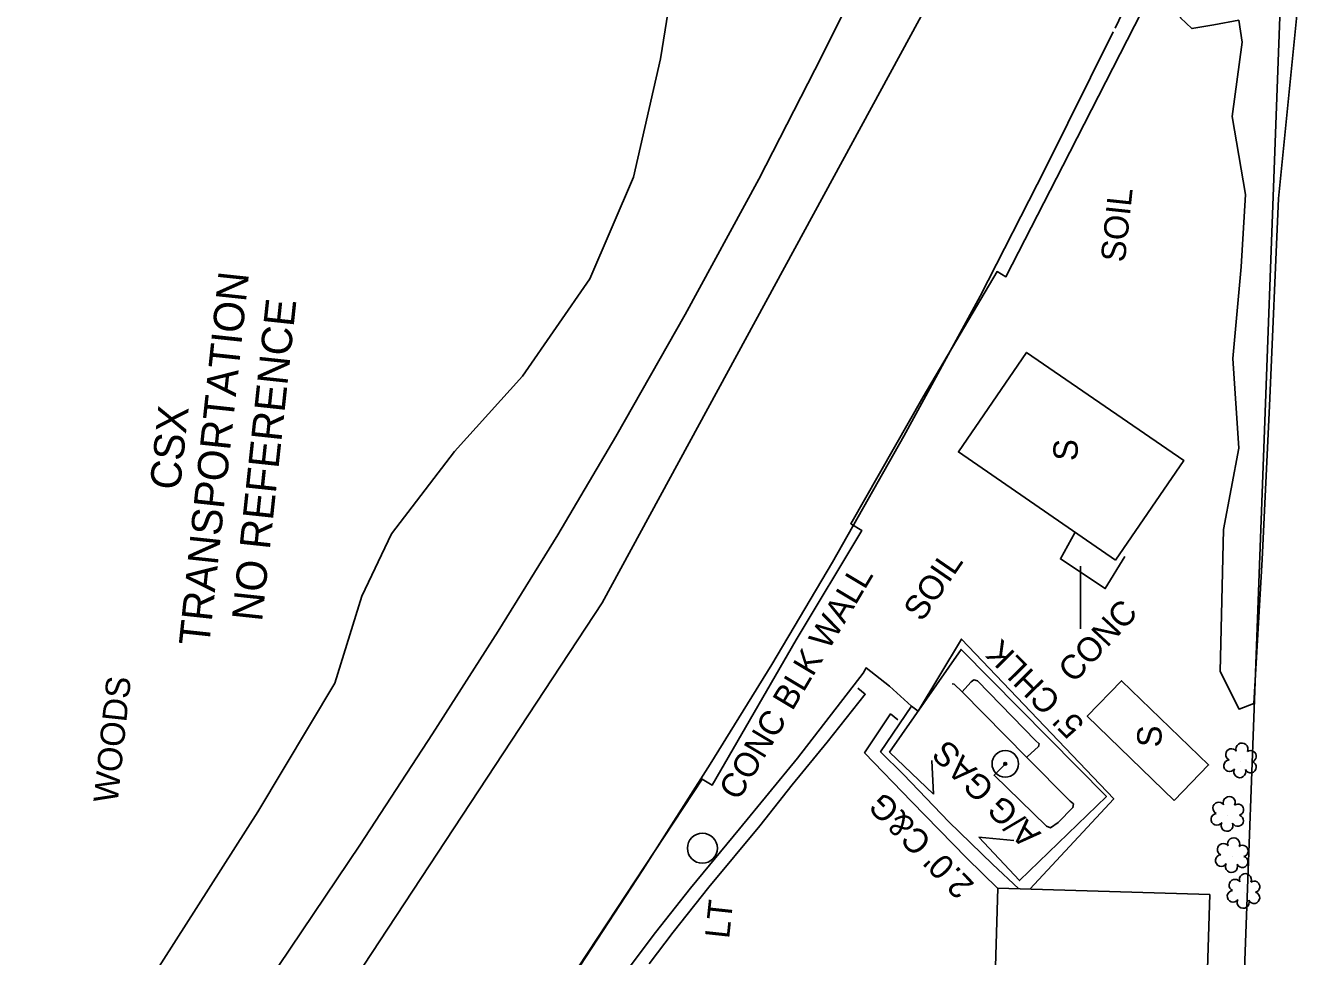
# Model space of a CAD drawing. Extents: x 2100323 to 2109811, y 740376 to 749755.
# Drawn here: x 2106133.5 to 2106345.6, y 741170.4 to 741323.2 of the extents above; entities that cross this region are included whole.
import ezdxf

# ---------------------------------------------------------------- set-up
doc = ezdxf.new("R2010")
doc.units = 0
for name, color, linetype in [('Exist Building', 7, 'Continuous'), ('Exist Building Text', 7, 'Continuous'), ('Exist Other Culture Area Outline', 7, 'Continuous'), ('Exist Other Culture Area Outline Leader', 7, 'Continuous'), ('Exist Other Culture Area Outline Text', 7, 'Continuous'), ('Exist Other Culture Fence Line', 7, 'Continuous'), ('Exist Other Culture Fence Line Text', 7, 'Continuous'), ('Exist Other Culture Gate', 7, 'Continuous'), ('Exist Other Culture Located Object CELL', 7, 'Continuous'), ('Exist Property Deed Book Text', 7, 'Continuous'), ('Exist Property Owner Text', 7, 'Continuous'), ('Exist Railroads Standard Gauge', 7, 'Continuous'), ('Exist Right of Way Line', 7, 'Continuous'), ('Exist Roads Curbs', 7, 'Continuous'), ('Exist Roads EOP Other', 7, 'Continuous'), ('Exist Roads EOP Other Text', 7, 'Continuous'), ('Exist Utilities Other Pole CELL', 7, 'Continuous'), ('Exist Utilities Other Pole Text', 7, 'Continuous'), ('Exist Utilities Telephone UG FO SUE LOS C', 7, 'Continuous'), ('Exist Vegetation Hedge Row', 7, 'Continuous'), ('Exist Vegetation Shrub CELL', 7, 'Continuous'), ('Exist Vegetation Woods Line', 7, 'Continuous'), ('Exist Vegetation Woods Line Text', 7, 'Continuous')]:
    doc.layers.add(name, color=color, linetype=linetype)

msp = doc.modelspace()

# ---------------------------------------------------------------- linework, layer by layer
at = {"layer": 'Exist Building'}
for points in [[(2106340.02, 741340.97), (2106332.24, 741131.35), (2106321.96, 741131.02), (2106320.37, 741099.7), (2106364.18, 741098.34)], [(2106317.68, 741332.5), (2106314.5, 741326.42), (2106316.7, 741325.44), (2106303.79, 741300.23), (2106294.43, 741282), (2106292.98, 741282.84), (2106280.83, 741262.28), (2106268.96, 741241.45), (2106270.76, 741240.34), (2106260, 741222.39), (2106246.19, 741198.5), (2106244.55, 741199.52), (2106218.01, 741159.21), (2106219.63, 741158.04), (2106202.71, 741133.67), (2106192.15, 741118.25), (2106193.85, 741117.12), (2106176.77, 741095.49), (2106164.38, 741079)]]:
    msp.add_lwpolyline(points, dxfattribs=at)
for points in [[(2106312.44, 741235.48), (2106286.62, 741253.24), (2106297.84, 741269.56), (2106323.67, 741251.81)], [(2106322.08, 741196), (2106307.78, 741209.82), (2106313.42, 741215.65), (2106327.72, 741201.84)], [(2106327.91, 741180.55), (2106293.12, 741181.62), (2106292.04, 741146.65), (2106326.84, 741145.58)]]:
    msp.add_lwpolyline(points, close=True, dxfattribs=at)
at = {"layer": 'Exist Other Culture Area Outline'}
for points in [[(2106313.98, 741236.06), (2106310.74, 741230.79), (2106303.38, 741235.67), (2106305.8, 741240.04)], [(2106278.91, 741211.49), (2106280.01, 741210.68), (2106287.12, 741222.51), (2106312.15, 741196.26), (2106298.38, 741181.46)], [(2106287.21, 741213.8), (2106288.74, 741215.5), (2106289.16, 741215.81), (2106289.76, 741215.67), (2106299.32, 741205.82), (2106299.91, 741205.32), (2106299.8, 741204.84), (2106297.91, 741203.15)], [(2106294.42, 741202.05), (2106292.5, 741200.15), (2106301.11, 741191.76), (2106301.74, 741191.51), (2106303.01, 741192.37), (2106305.45, 741194.84), (2106305.56, 741195.44), (2106304.98, 741195.86), (2106297.87, 741203.04), (2106287.27, 741213.82), (2106285.96, 741215.08), (2106285.59, 741215.16)]]:
    msp.add_lwpolyline(points, dxfattribs=at)
at = {"layer": 'Exist Other Culture Area Outline Leader'}
msp.add_lwpolyline([(2106306.68, 741234.45), (2106306.68, 741224.18)], dxfattribs=at)
at = {"layer": 'Exist Other Culture Fence Line'}
msp.add_lwpolyline([(2106290, 741189.98), (2106296.68, 741182.83), (2106310.95, 741196.64), (2106287.07, 741220.79), (2106275.32, 741203.91), (2106282.56, 741197.04)], dxfattribs=at)
at = {"layer": 'Exist Other Culture Gate'}
for points in [[(2106282.56, 741197.04), (2106282.27, 741202.56)], [(2106290, 741189.98), (2106295.73, 741189.45)]]:
    msp.add_lwpolyline(points, dxfattribs=at)
at = {"layer": 'Exist Other Culture Located Object CELL'}
for radius in [2.18, 0.24]:
    msp.add_circle((2106294.33, 741202.02), radius, dxfattribs=at)
at = {"layer": 'Exist Railroads Standard Gauge'}
msp.add_lwpolyline([(2105988.12, 740958.93), (2106003.16, 740972.33), (2106019.32, 740987.41), (2106033.24, 741000.69), (2106049.25, 741016.95), (2106063.49, 741031.72), (2106076.48, 741045.68), (2106088.97, 741059.62), (2106101.13, 741073.52), (2106111.71, 741086.19), (2106123.73, 741100.64), (2106137.59, 741117.93), (2106149.75, 741134.14), (2106161.9, 741150.51), (2106175, 741168.91), (2106188.34, 741188.68), (2106200.28, 741206.92), (2106211.05, 741223.8), (2106220.82, 741239.63), (2106230.38, 741255.75), (2106241.73, 741275.77), (2106253.85, 741298.03), (2106264.2, 741318.22), (2106275.26, 741340.48)], dxfattribs=at)
at = {"layer": 'Exist Right of Way Line'}
for points in [[(2106312.35, 741322.82), (2106318.27, 741335.24)], [(2106045.96, 740956.03), (2106062.07, 740971.4), (2106078.68, 740988.27), (2106093.33, 741003.46), (2106106.83, 741017.97), (2106119.74, 741032.38), (2106132.37, 741046.82), (2106143.27, 741059.88), (2106155.56, 741074.64), (2106170.07, 741092.74), (2106182.69, 741109.56), (2106195.14, 741126.34), (2106208.78, 741145.49), (2106222.57, 741165.94), (2106234.79, 741184.62), (2106245.86, 741201.96), (2106255.98, 741218.35), (2106265.93, 741235.13), (2106277.65, 741255.81), (2106290.18, 741278.83), (2106300.89, 741299.71), (2106312.06, 741322.2)]]:
    msp.add_lwpolyline(points, dxfattribs=at)
at = {"layer": 'Exist Roads Curbs'}
for points in [[(2106270.98, 741216.89), (2106260.2, 741202.94), (2106250.68, 741191.33), (2106242.64, 741181.58), (2106236.89, 741174.33), (2106231.72, 741167.48), (2106226.65, 741159.99), (2106221.22, 741152.05), (2106218.15, 741146.98), (2106215.13, 741141.45), (2106212.96, 741135.28), (2106210.27, 741126.73), (2106207.69, 741115.29), (2106206, 741106.17), (2106203.73, 741094.07), (2106202.41, 741084.25), (2106201.61, 741073.66), (2106201.17, 741060.76), (2106200.75, 741046.57), (2106200.13, 741030.77), (2106199.55, 741018.32), (2106198.56, 740999.3), (2106198.11, 740988.57), (2106198.09, 740988.25)], [(2106296.54, 741181.51), (2106292.22, 741185.54), (2106285.08, 741192.47), (2106277.64, 741200.25), (2106273.85, 741204), (2106278.91, 741211.49)]]:
    msp.add_lwpolyline(points, dxfattribs=at)
at = {"layer": 'Exist Roads EOP Other'}
for points in [[(2106278.91, 741211.49), (2106275.31, 741214.74), (2106271.47, 741217.76), (2106270.98, 741216.89)], [(2106270.11, 741214.42), (2106271.32, 741213.44), (2106265.09, 741205.59), (2106259.33, 741198.54), (2106254.04, 741191.86), (2106245.62, 741181.76), (2106239.76, 741174.36), (2106235.86, 741169.17)], [(2106293.12, 741181.54), (2106288.01, 741186.55), (2106278.92, 741195.83), (2106271.23, 741203.8), (2106275.5, 741210.21), (2106276.71, 741209.23)]]:
    msp.add_lwpolyline(points, dxfattribs=at)
at = {"layer": 'Exist Utilities Other Pole CELL'}
msp.add_circle((2106244.58, 741188.16), 2.46, dxfattribs=at)
at = {"layer": 'Exist Utilities Telephone UG FO SUE LOS C'}
msp.add_lwpolyline([(2105810.2, 740818.09), (2105917.92, 740884.55), (2105963.67, 740919.99), (2106050.73, 741001.7), (2106123.04, 741079.97), (2106174.05, 741146.23), (2106228.15, 741228.44), (2106289.7, 741341.75), (2106325.61, 741424.94), (2106347.5, 741497.57), (2106369.14, 741594.05), (2106385.25, 741705.91), (2106392.57, 741937.33), (2106389.62, 742143.58)], dxfattribs=at)
at = {"layer": 'Exist Vegetation Hedge Row'}
msp.add_lwpolyline([(2106342.33, 741326.04), (2106339.18, 741294.83), (2106337.72, 741260.78), (2106336.5, 741235.58), (2106335.13, 741211.93), (2106332.74, 741211), (2106329.64, 741217.19), (2106330.19, 741240.48), (2106332.7, 741253.87), (2106331.71, 741268.55), (2106333.05, 741283.65), (2106333.77, 741295.5), (2106331.61, 741308.31), (2106333.23, 741320.52), (2106332.67, 741324.1), (2106328.57, 741323.35), (2106324.99, 741322.74), (2106323.08, 741324.52), (2106324.07, 741329.36), (2106326.58, 741336.6)], dxfattribs=at)
at = {"layer": 'Exist Vegetation Shrub CELL'}
for p, q in [((2106332.97, 741202.4), (2106332.97, 741202.4)), ((2106330.87, 741193.61), (2106330.87, 741193.61)), ((2106331.61, 741186.84), (2106331.61, 741186.84)), ((2106333.54, 741180.95), (2106333.54, 741180.95))]:
    msp.add_line(p, q, dxfattribs=at)
for centre, radius, start, end in [((2106333.2, 741204.44), 0.99, 334.8391, 200.4717), ((2106331.49, 741203.53), 0.968, 35.8908, 245.4216), ((2106334.64, 741203.27), 0.929, 284.4567, 126.0861), ((2106331.17, 741201.7), 0.955, 95.1099, 327.9534), ((2106332.84, 741200.72), 0.984, 151.2797, 21.387), ((2106334.61, 741201.47), 0.937, 204.9913, 73.4601), ((2106329.39, 741194.73), 0.968, 35.8908, 245.4216), ((2106331.1, 741195.65), 0.99, 334.8391, 200.4717), ((2106332.54, 741194.47), 0.929, 284.4567, 126.0861), ((2106329.07, 741192.9), 0.955, 95.1099, 327.9534), ((2106332.51, 741192.68), 0.937, 204.9913, 73.4601), ((2106330.74, 741191.92), 0.984, 151.2797, 21.387), ((2106330.13, 741187.97), 0.968, 35.8908, 245.4216), ((2106331.84, 741188.88), 0.99, 334.8391, 200.4717), ((2106333.29, 741187.71), 0.929, 284.4567, 126.0861), ((2106329.81, 741186.13), 0.955, 95.1099, 327.9534), ((2106333.25, 741185.91), 0.937, 204.9913, 73.4601), ((2106331.49, 741185.15), 0.984, 151.2797, 21.387), ((2106333.77, 741182.99), 0.99, 334.8391, 200.4717), ((2106332.06, 741182.08), 0.968, 35.8908, 245.4216), ((2106335.21, 741181.82), 0.929, 284.4567, 126.0861), ((2106331.74, 741180.25), 0.955, 95.1099, 327.9534), ((2106333.41, 741179.27), 0.984, 151.2797, 21.387), ((2106335.18, 741180.02), 0.937, 204.9913, 73.4601)]:
    msp.add_arc(centre, radius, start, end, dxfattribs=at)
at = {"layer": 'Exist Vegetation Woods Line'}
msp.add_lwpolyline([(2106242.48, 741347.46), (2106237.68, 741317.78), (2106233.28, 741298.35), (2106226.08, 741281.63), (2106215.03, 741265.65), (2106203.86, 741253.28), (2106193.51, 741239.77), (2106188.68, 741229.57), (2106184.23, 741215.25), (2106171.58, 741194.14), (2106148.01, 741157.26), (2106122.76, 741120.58)], dxfattribs=at)

# ---------------------------------------------------------------- texts
at = {"layer": 'Exist Building Text'}
for s, rotation, p in [('SOIL', 83.8864, (2106313.97, 741284.27)), ('S', 87.8577, (2106306.16, 741251.7)), ('SOIL', 55.5081, (2106280.65, 741225.19)), ('CONC BLK WALL', 59.1563, (2106250.51, 741195.78)), ('S', 87.8577, (2106319.93, 741204.68))]:
    msp.add_text(s, height=4, rotation=rotation, dxfattribs=at).set_placement(p)
at = {"layer": 'Exist Other Culture Area Outline Text'}
for s, rotation, p in [('CONC ', 47.1389, (2106305.6, 741215.11)), ('A/G GAS', 134.8373, (2106300.33, 741190.59))]:
    msp.add_text(s, height=4, rotation=rotation, dxfattribs=at).set_placement(p)
at = {"layer": 'Exist Other Culture Fence Line Text'}
msp.add_text("5' CHLK", height=4, rotation=134.6789, dxfattribs=at).set_placement((2106307.54, 741208.62))
at = {"layer": 'Exist Property Deed Book Text'}
msp.add_text('NO REFERENCE', height=5, rotation=83.8864, dxfattribs=at).set_placement((2106172.26, 741225.26))
at = {"layer": 'Exist Property Owner Text'}
for s, p in [('TRANSPORTATION', (2106163.56, 741221.22)), ('CSX', (2106158.77, 741246.84))]:
    msp.add_text(s, height=5, rotation=83.8864, dxfattribs=at).set_placement(p)
at = {"layer": 'Exist Roads EOP Other Text'}
msp.add_text("2.0' C&G", height=4, rotation=134.4082, dxfattribs=at).set_placement((2106289.42, 741182.26))
at = {"layer": 'Exist Utilities Other Pole Text'}
msp.add_text('LT', height=4, rotation=83.8864, dxfattribs=at).set_placement((2106248.97, 741173.2))
at = {"layer": 'Exist Vegetation Woods Line Text'}
msp.add_text('WOODS', height=4, rotation=83.8864, dxfattribs=at).set_placement((2106148.54, 741195.47))

doc.saveas('drawing.dxf')
